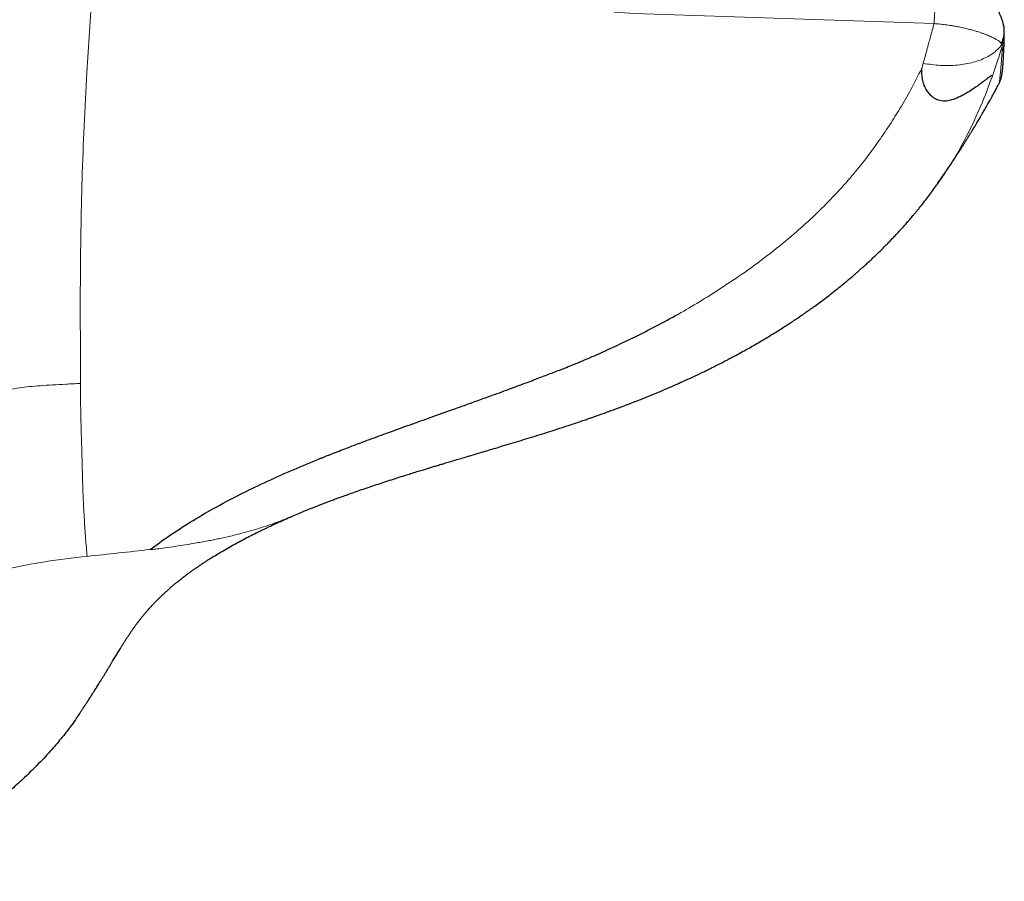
# Model space of a CAD drawing. Header units: millimetres. Extents: x 8 to 1329, y 12 to 1074.
# Tile 231 of 619: x 1244 to 1278, y 135 to 164. Entities that reach past the tile are written whole.
import ezdxf

# ---------------------------------------------------------------- set-up
doc = ezdxf.new("R2010")
doc.units = ezdxf.units.MM

msp = doc.modelspace()

# ---------------------------------------------------------------- linework, layer by layer
at = {"color": 7, "linetype": 'Continuous', "lineweight": 30}
for p, q in [((1277.569, 164.062), (1277.568, 164.072)), ((1277.404, 162.082), (1277.404, 162.083)), ((1275.54, 159.021), (1275.316, 158.697))]:
    msp.add_line(p, q, dxfattribs=at)
at = {"color": 252, "linetype": 'Continuous', "lineweight": 0}
for p, q in [((1277.498, 163.411), (1277.48, 163.466)), ((1277.513, 163.167), (1277.519, 163.363)), ((1274.836, 162.78), (1274.786, 162.606))]:
    msp.add_line(p, q, dxfattribs=at)
for centre, radius, start, end in [((1276.679, 163.89), 0.907, 332.0654, 10.9201), ((1276.758, 163.875), 0.83, 330.4581, 1.1884), ((1276.65, 163.535), 0.938, 336.8786, 359.47), ((1276.665, 163.532), 0.923, 336.7011, 357.2833)]:
    msp.add_arc(centre, radius, start, end, dxfattribs=at)
at = {"color": 7, "linetype": 'Continuous', "lineweight": 30}
for centre, start, end in [((1276.588, 163.869), 1.3252, 11.6756), ((1276.588, 163.536), 357.2523, 359.4672)]:
    msp.add_arc(centre, 1, start, end, dxfattribs=at)
at = {"color": 252, "linetype": 'Continuous', "lineweight": 0}
for points, knots in [([(1247.432, 173.671), (1247.335, 172.729), (1247.14, 170.846), (1246.874, 168.035), (1246.63, 165.235), (1246.416, 162.156), (1246.27, 158.839), (1246.214, 155.309), (1246.229, 153.044), (1246.237, 151.912)], [0, 0, 0, 0, 0.1249405, 0.2497983, 0.3747295, 0.4997549, 0.6665191, 0.8332465, 1, 1, 1, 1]), ([(1275.205, 164.131), (1275.208, 164.176), (1275.214, 164.268), (1275.223, 164.421), (1275.23, 164.582), (1275.236, 164.746), (1275.24, 164.909), (1275.243, 165.068), (1275.244, 165.216), (1275.244, 165.352), (1275.242, 165.47), (1275.238, 165.569), (1275.233, 165.644), (1275.227, 165.694), (1275.221, 165.717), (1275.217, 165.714), (1275.216, 165.713)], [0, 0, 0, 0, 0.074674, 0.149347, 0.224021, 0.298695, 0.373368, 0.448042, 0.522716, 0.597389, 0.672063, 0.746737, 0.82141, 0.896084, 0.970758, 1, 1, 1, 1]), ([(1275.205, 164.131), (1273.398, 164.19), (1269.783, 164.31), (1266.169, 164.438), (1264.361, 164.501)], [0, 0, 0, 0, 0.499999, 1, 1, 1, 1]), ([(1275.205, 164.131), (1275.184, 164.057), (1275.138, 163.891), (1275.078, 163.668), (1275.017, 163.442), (1274.961, 163.231), (1274.9, 163.004), (1274.857, 162.854), (1274.836, 162.78)], [0, 0, 0, 0, 0.1636477, 0.366278, 0.4956451, 0.6647571, 0.8337985, 1, 1, 1, 1]), ([(1277.48, 163.466), (1277.467, 163.479), (1277.44, 163.507), (1277.377, 163.555), (1277.304, 163.599), (1277.228, 163.641), (1277.163, 163.672), (1277.092, 163.705), (1277.013, 163.738), (1276.926, 163.772), (1276.827, 163.808), (1276.715, 163.846), (1276.586, 163.885), (1276.445, 163.925), (1276.312, 163.958), (1276.194, 163.985), (1276.08, 164.01), (1275.947, 164.035), (1275.781, 164.064), (1275.599, 164.09), (1275.402, 164.114), (1275.271, 164.125), (1275.205, 164.131)], [0, 0, 0, 0, 0.063959, 0.128105, 0.214603, 0.258088, 0.302036, 0.346063, 0.390571, 0.435374, 0.480289, 0.532024, 0.58398, 0.636718, 0.689773, 0.721366, 0.753047, 0.797311, 0.841868, 0.897186, 0.948323, 1, 1, 1, 1]), ([(1277.587, 163.81), (1277.588, 163.793), (1277.591, 163.736), (1277.577, 163.639), (1277.548, 163.522), (1277.515, 163.448), (1277.498, 163.411)], [0, 0, 0, 0, 0.1239585, 0.4159723, 0.7079862, 1, 1, 1, 1]), ([(1277.589, 163.708), (1277.589, 163.702), (1277.591, 163.658), (1277.581, 163.578), (1277.559, 163.468), (1277.532, 163.398), (1277.519, 163.363)], [0, 0, 0, 0, 0.051356, 0.367571, 0.683785, 1, 1, 1, 1]), ([(1277.498, 163.411), (1277.47, 163.374), (1277.413, 163.3), (1277.306, 163.198), (1277.169, 163.091), (1276.996, 162.987), (1276.78, 162.89), (1276.539, 162.812), (1276.279, 162.755), (1276.002, 162.718), (1275.714, 162.703), (1275.422, 162.709), (1275.128, 162.733), (1274.933, 162.764), (1274.836, 162.78)], [0, 0, 0, 0, 0.06496, 0.13116, 0.19843, 0.288105, 0.378818, 0.470059, 0.561301, 0.652015, 0.741691, 0.829856, 0.916082, 1, 1, 1, 1]), ([(1277.519, 163.363), (1277.472, 163.209), (1277.366, 162.867), (1277.248, 162.531), (1277.183, 162.346)], [0, 0, 0, 0, 0.449288, 1, 1, 1, 1]), ([(1277.404, 162.083), (1277.405, 162.083), (1277.409, 162.088), (1277.417, 162.123), (1277.428, 162.189), (1277.44, 162.284), (1277.452, 162.391), (1277.462, 162.504), (1277.472, 162.614), (1277.482, 162.737), (1277.492, 162.871), (1277.502, 163.013), (1277.509, 163.116), (1277.513, 163.167)], [0, 0, 0, 0, 0.030194, 0.152921, 0.275648, 0.394896, 0.514277, 0.596402, 0.678528, 0.760829, 0.84313, 0.921546, 1, 1, 1, 1]), ([(1277.519, 163.363), (1277.516, 163.369), (1277.51, 163.381), (1277.502, 163.401), (1277.498, 163.411)], [0, 0, 0, 0, 0.499245, 1, 1, 1, 1]), ([(1267.938, 155.126), (1268.225, 155.314), (1268.808, 155.696), (1269.654, 156.324), (1270.389, 156.925), (1271.017, 157.489), (1271.521, 157.978), (1271.856, 158.328), (1272.035, 158.524), (1272.084, 158.579), (1272.134, 158.634), (1272.183, 158.689), (1272.232, 158.744), (1272.28, 158.8), (1272.322, 158.847), (1272.373, 158.907), (1272.45, 158.999), (1272.568, 159.14), (1272.719, 159.328), (1272.899, 159.557), (1273.126, 159.858), (1273.401, 160.242), (1273.721, 160.718), (1274.065, 161.273), (1274.43, 161.907), (1274.664, 162.365), (1274.786, 162.606)], [0, 0, 0, 0, 0.096269, 0.196053, 0.299122, 0.368873, 0.439935, 0.503522, 0.510721, 0.517932, 0.525155, 0.532391, 0.539639, 0.546899, 0.554172, 0.558192, 0.570226, 0.589457, 0.612585, 0.64138, 0.67583, 0.724616, 0.781496, 0.846417, 0.919294, 1, 1, 1, 1]), ([(1277.185, 162.346), (1277.06, 162.009), (1276.807, 161.327), (1276.327, 160.32), (1275.902, 159.538), (1275.608, 159.118), (1275.54, 159.021)], [0, 0, 0, 0, 0.295101, 0.597043, 0.906957, 1, 1, 1, 1]), ([(1267.938, 155.124), (1267.708, 154.975), (1267.249, 154.679), (1266.767, 154.404), (1266.527, 154.267)], [0, 0, 0, 0, 0.500599, 1, 1, 1, 1]), ([(1239.655, 150.267), (1239.736, 150.308), (1239.894, 150.387), (1240.126, 150.505), (1240.348, 150.615), (1240.563, 150.716), (1240.77, 150.81), (1240.969, 150.896), (1241.156, 150.972), (1241.347, 151.052), (1241.558, 151.137), (1241.813, 151.231), (1242.114, 151.328), (1242.462, 151.426), (1242.877, 151.53), (1243.326, 151.625), (1243.772, 151.703), (1244.154, 151.762), (1244.511, 151.81), (1244.878, 151.84), (1245.292, 151.863), (1245.75, 151.891), (1246.069, 151.905), (1246.237, 151.912)], [0, 0, 0, 0, 0.043602, 0.085119, 0.12468, 0.162367, 0.198226, 0.232262, 0.264446, 0.292229, 0.326477, 0.367223, 0.41442, 0.467889, 0.527274, 0.600895, 0.664294, 0.717766, 0.761707, 0.812899, 0.869493, 0.931631, 1, 1, 1, 1]), ([(1246.236, 151.916), (1246.235, 151.726), (1246.233, 151.35), (1246.243, 150.792), (1246.258, 150.239), (1246.275, 149.697), (1246.289, 149.174), (1246.304, 148.598), (1246.324, 147.97), (1246.362, 147.295), (1246.406, 146.647), (1246.439, 146.244), (1246.455, 146.042)], [0, 0, 0, 0, 0.089941, 0.179118, 0.267536, 0.356873, 0.443556, 0.525897, 0.644882, 0.763893, 0.88184, 1, 1, 1, 1]), ([(1248.599, 146.273), (1248.6, 146.273), (1248.602, 146.272), (1248.609, 146.272), (1248.629, 146.272), (1248.703, 146.279), (1248.86, 146.299), (1249.124, 146.335), (1249.444, 146.381), (1249.805, 146.437), (1250.19, 146.501), (1250.523, 146.561), (1250.791, 146.614), (1250.98, 146.654), (1251.176, 146.697), (1251.378, 146.744), (1251.586, 146.795), (1251.948, 146.891), (1252.431, 147.035), (1252.961, 147.217), (1253.261, 147.345), (1253.385, 147.397)], [0, 0, 0, 0, 0.000646, 0.00209, 0.004166, 0.012914, 0.04475, 0.095916, 0.166612, 0.232282, 0.308938, 0.396347, 0.433555, 0.472356, 0.512737, 0.554687, 0.598193, 0.643244, 0.783533, 0.911163, 1, 1, 1, 1]), ([(1246.455, 146.042), (1246.814, 146.081), (1247.528, 146.157), (1248.242, 146.236), (1248.598, 146.275)], [0, 0, 0, 0, 0.501433, 1, 1, 1, 1]), ([(1239.177, 143.879), (1239.36, 143.971), (1239.711, 144.146), (1240.225, 144.392), (1240.702, 144.607), (1241.144, 144.792), (1241.546, 144.949), (1241.908, 145.079), (1242.226, 145.185), (1242.809, 145.37), (1243.723, 145.62), (1245.043, 145.885), (1245.977, 145.989), (1246.455, 146.042)], [0, 0, 0, 0, 0.087402, 0.167475, 0.240309, 0.305992, 0.364595, 0.416153, 0.460656, 0.498067, 0.656858, 0.824166, 1, 1, 1, 1])]:
    msp.add_open_spline(points, degree=3, knots=knots, dxfattribs=at)
at = {"color": 7, "linetype": 'Continuous', "lineweight": 30}
for points, knots in [([(1277.569, 164.062), (1277.564, 164.09), (1277.551, 164.155), (1277.52, 164.257), (1277.479, 164.368), (1277.43, 164.477), (1277.372, 164.583), (1277.306, 164.687), (1277.231, 164.788), (1277.148, 164.886), (1277.057, 164.982), (1276.966, 165.067), (1276.874, 165.144), (1276.78, 165.216), (1276.676, 165.287), (1276.564, 165.355), (1276.449, 165.417), (1276.331, 165.473), (1276.211, 165.522), (1276.088, 165.566), (1275.968, 165.603), (1275.85, 165.634), (1275.731, 165.66), (1275.606, 165.681), (1275.478, 165.698), (1275.349, 165.71), (1275.262, 165.716), (1275.217, 165.716), (1275.216, 165.717)], [0, 0, 0, 0, 0.031058, 0.074531, 0.118165, 0.162128, 0.206596, 0.251749, 0.297764, 0.344807, 0.39301, 0.442446, 0.480071, 0.520223, 0.563039, 0.60473, 0.645284, 0.684781, 0.723308, 0.760963, 0.797852, 0.829273, 0.862111, 0.897066, 0.931418, 0.965301, 0.998862, 1, 1, 1, 1]), ([(1277.589, 163.81), (1277.589, 163.818), (1277.589, 163.844), (1277.588, 163.873), (1277.588, 163.892)], [0, 0, 0, 0, 0.331038, 1, 1, 1, 1]), ([(1277.59, 163.708), (1277.59, 163.726), (1277.59, 163.76), (1277.59, 163.795), (1277.589, 163.81)], [0, 0, 0, 0, 0.552142, 1, 1, 1, 1]), ([(1277.405, 162.082), (1277.41, 162.092), (1277.423, 162.118), (1277.44, 162.155), (1277.455, 162.194), (1277.468, 162.229), (1277.479, 162.263), (1277.487, 162.294), (1277.495, 162.324), (1277.502, 162.353), (1277.507, 162.382), (1277.512, 162.411), (1277.517, 162.444), (1277.522, 162.482), (1277.528, 162.535), (1277.534, 162.6), (1277.541, 162.676), (1277.546, 162.755), (1277.552, 162.841), (1277.558, 162.936), (1277.564, 163.038), (1277.57, 163.147), (1277.576, 163.264), (1277.582, 163.377), (1277.585, 163.455), (1277.587, 163.488)], [0, 0, 0, 0, 0.0069398, 0.0171167, 0.0275364, 0.0384907, 0.0503343, 0.0634746, 0.0784023, 0.0957384, 0.1163164, 0.1413316, 0.172729, 0.2129739, 0.270586, 0.3645798, 0.4411902, 0.5135998, 0.5903175, 0.6639804, 0.7357207, 0.8068208, 0.8776482, 0.9480017, 1, 1, 1, 1]), ([(1277.588, 163.527), (1277.588, 163.532), (1277.589, 163.57), (1277.589, 163.63), (1277.59, 163.689), (1277.59, 163.71)], [0, 0, 0, 0, 0.086595, 0.673434, 1, 1, 1, 1]), ([(1277.185, 162.346), (1277.181, 162.355), (1277.173, 162.373), (1277.115, 162.34), (1277.04, 162.283), (1276.97, 162.23), (1276.922, 162.193), (1276.851, 162.139), (1276.746, 162.06), (1276.592, 161.948), (1276.397, 161.82), (1276.167, 161.686), (1275.935, 161.576), (1275.751, 161.517), (1275.617, 161.497), (1275.471, 161.496), (1275.326, 161.533), (1275.194, 161.608), (1275.057, 161.72), (1274.94, 161.878), (1274.854, 162.071), (1274.787, 162.298), (1274.787, 162.481), (1274.787, 162.603)], [0, 0, 0, 0, 0.050858, 0.102043, 0.156889, 0.176524, 0.196969, 0.218299, 0.259685, 0.309239, 0.367352, 0.434248, 0.499493, 0.547083, 0.570016, 0.598919, 0.657242, 0.6878, 0.725387, 0.805379, 0.850979, 0.900546, 1, 1, 1, 1]), ([(1275.475, 158.908), (1275.479, 158.912), (1275.496, 158.938), (1275.526, 158.982), (1275.563, 159.037), (1275.595, 159.083), (1275.621, 159.121), (1275.651, 159.167), (1275.689, 159.222), (1275.726, 159.278), (1275.759, 159.328), (1275.789, 159.374), (1275.821, 159.421), (1275.849, 159.465), (1275.876, 159.507), (1275.914, 159.564), (1275.959, 159.633), (1276.005, 159.704), (1276.048, 159.771), (1276.103, 159.857), (1276.169, 159.962), (1276.24, 160.075), (1276.304, 160.177), (1276.361, 160.269), (1276.41, 160.348), (1276.458, 160.427), (1276.505, 160.503), (1276.546, 160.571), (1276.58, 160.627), (1276.608, 160.674), (1276.635, 160.719), (1276.665, 160.769), (1276.702, 160.83), (1276.747, 160.906), (1276.799, 160.994), (1276.859, 161.097), (1276.921, 161.204), (1276.981, 161.309), (1277.032, 161.398), (1277.074, 161.472), (1277.108, 161.534), (1277.144, 161.599), (1277.188, 161.678), (1277.245, 161.782), (1277.315, 161.912), (1277.37, 162.015), (1277.401, 162.075), (1277.405, 162.082)], [0, 0, 0, 0, 0.004739, 0.025415, 0.045129, 0.060494, 0.073234, 0.085556, 0.107933, 0.131703, 0.145369, 0.160689, 0.179438, 0.194527, 0.206913, 0.227006, 0.254384, 0.279484, 0.302124, 0.326957, 0.368906, 0.409005, 0.444829, 0.473629, 0.499628, 0.525651, 0.55131, 0.572952, 0.591129, 0.603978, 0.617781, 0.632694, 0.650987, 0.673475, 0.700225, 0.727885, 0.762775, 0.793103, 0.818792, 0.839838, 0.856466, 0.870966, 0.891924, 0.919398, 0.953459, 0.994188, 1, 1, 1, 1]), ([(1253.386, 147.394), (1253.398, 147.399), (1253.482, 147.436), (1253.633, 147.499), (1253.828, 147.58), (1253.994, 147.647), (1254.131, 147.702), (1254.238, 147.744), (1254.322, 147.777), (1254.39, 147.803), (1254.452, 147.827), (1254.53, 147.857), (1254.628, 147.894), (1254.753, 147.942), (1254.9, 147.996), (1255.07, 148.059), (1255.263, 148.128), (1255.48, 148.205), (1255.715, 148.287), (1255.963, 148.372), (1256.3, 148.486), (1256.726, 148.626), (1257.139, 148.758), (1257.448, 148.855), (1257.645, 148.916), (1257.822, 148.971), (1257.964, 149.014), (1258.07, 149.046), (1258.148, 149.07), (1258.216, 149.09), (1258.283, 149.111), (1258.356, 149.133), (1258.456, 149.163), (1258.59, 149.203), (1258.763, 149.255), (1258.954, 149.312), (1259.16, 149.373), (1259.378, 149.438), (1259.609, 149.507), (1259.847, 149.577), (1260.086, 149.649), (1260.455, 149.759), (1260.956, 149.909), (1261.595, 150.104), (1262.111, 150.266), (1262.494, 150.389), (1262.733, 150.467), (1262.952, 150.54), (1263.149, 150.606), (1263.325, 150.666), (1263.468, 150.715), (1263.582, 150.754), (1263.67, 150.785), (1263.746, 150.812), (1263.812, 150.835), (1263.872, 150.857), (1263.938, 150.88), (1264.021, 150.91), (1264.127, 150.948), (1264.257, 150.995), (1264.413, 151.053), (1264.592, 151.12), (1264.79, 151.195), (1264.996, 151.274), (1265.258, 151.377), (1265.562, 151.499), (1265.899, 151.639), (1266.203, 151.769), (1266.482, 151.891), (1266.753, 152.013), (1267.032, 152.142), (1267.269, 152.254), (1267.457, 152.345), (1267.584, 152.407), (1267.695, 152.463), (1267.785, 152.508), (1267.852, 152.542), (1267.907, 152.57), (1267.966, 152.6), (1268.046, 152.641), (1268.153, 152.696), (1268.285, 152.766), (1268.436, 152.846), (1268.689, 152.983), (1269.026, 153.171), (1269.434, 153.409), (1269.818, 153.643), (1270.118, 153.833), (1270.344, 153.98), (1270.494, 154.08), (1270.629, 154.171), (1270.731, 154.241), (1270.804, 154.291), (1270.862, 154.332), (1270.93, 154.379), (1271.014, 154.439), (1271.139, 154.529), (1271.296, 154.643), (1271.477, 154.778), (1271.651, 154.911), (1271.818, 155.041), (1271.976, 155.168), (1272.124, 155.288), (1272.258, 155.399), (1272.376, 155.498), (1272.477, 155.584), (1272.562, 155.658), (1272.635, 155.721), (1272.71, 155.788), (1272.801, 155.87), (1272.912, 155.97), (1273.037, 156.085), (1273.167, 156.208), (1273.303, 156.338), (1273.443, 156.475), (1273.571, 156.604), (1273.687, 156.722), (1273.79, 156.829), (1273.893, 156.938), (1273.997, 157.05), (1274.095, 157.157), (1274.181, 157.253), (1274.25, 157.33), (1274.298, 157.386), (1274.332, 157.425), (1274.361, 157.458), (1274.396, 157.498), (1274.44, 157.55), (1274.494, 157.614), (1274.558, 157.69), (1274.629, 157.775), (1274.777, 157.957), (1274.994, 158.234), (1275.212, 158.53), (1275.364, 158.745), (1275.453, 158.874), (1275.513, 158.962), (1275.544, 159.009), (1275.548, 159.016)], [0, 0, 0, 0, 0.0015554, 0.0112368, 0.0197137, 0.0269669, 0.0326917, 0.0372907, 0.0407535, 0.0433111, 0.0459033, 0.0486273, 0.0530693, 0.0582154, 0.064311, 0.0713683, 0.0794016, 0.0882571, 0.0980814, 0.1083031, 0.1185351, 0.139029, 0.1595626, 0.1676403, 0.1756729, 0.1827416, 0.1884916, 0.192324, 0.195192, 0.1977053, 0.2003001, 0.2031011, 0.206291, 0.2120992, 0.2188905, 0.2266792, 0.23449, 0.2431229, 0.2523084, 0.261583, 0.2709399, 0.2803793, 0.3047788, 0.3297479, 0.3553675, 0.3655323, 0.3750397, 0.3837227, 0.3915644, 0.3985505, 0.4046695, 0.4086842, 0.4122027, 0.4152299, 0.417853, 0.4200964, 0.422522, 0.4258162, 0.429984, 0.4352916, 0.4415677, 0.4488178, 0.4570479, 0.4656865, 0.4740037, 0.4892156, 0.5031691, 0.5158469, 0.5272366, 0.538238, 0.5501099, 0.5628648, 0.5686385, 0.5744138, 0.5793078, 0.5831876, 0.5861628, 0.5880709, 0.5903336, 0.5938796, 0.5985876, 0.6044602, 0.6114414, 0.6186093, 0.6382631, 0.656855, 0.6744781, 0.6917067, 0.6991878, 0.7066069, 0.7133184, 0.7187235, 0.7214517, 0.7239418, 0.7272205, 0.7313833, 0.7364309, 0.7456243, 0.7548249, 0.7636976, 0.7722418, 0.780457, 0.7883427, 0.7954212, 0.8017251, 0.8071631, 0.8117349, 0.8154402, 0.8190355, 0.8240551, 0.8305258, 0.8375047, 0.8448687, 0.8526181, 0.8607043, 0.8690131, 0.8750681, 0.8812342, 0.8875115, 0.8939002, 0.9002871, 0.9057548, 0.9101015, 0.9133267, 0.9150738, 0.9166689, 0.918917, 0.9218262, 0.9253966, 0.9296285, 0.934504, 0.9395658, 0.9597015, 0.9796606, 0.9871178, 0.9936002, 0.9991204, 1, 1, 1, 1]), ([(1248.598, 146.275), (1248.809, 146.43), (1249.242, 146.748), (1249.962, 147.213), (1250.757, 147.68), (1251.597, 148.126), (1252.475, 148.553), (1253.348, 148.944), (1253.977, 149.207), (1254.332, 149.351), (1254.433, 149.392), (1254.534, 149.433), (1254.636, 149.473), (1254.739, 149.514), (1254.842, 149.554), (1255.081, 149.648), (1255.48, 149.801), (1256.064, 150.019), (1256.721, 150.259), (1257.418, 150.51), (1258.15, 150.771), (1258.709, 150.971), (1259.104, 151.112), (1259.317, 151.189), (1259.534, 151.267), (1259.756, 151.347), (1259.981, 151.429), (1260.349, 151.562), (1260.832, 151.739), (1261.401, 151.951), (1261.892, 152.137), (1262.303, 152.295), (1262.636, 152.424), (1262.888, 152.524), (1263.051, 152.589), (1263.136, 152.624), (1263.165, 152.636), (1263.175, 152.64), (1263.179, 152.641), (1263.18, 152.642), (1263.181, 152.642), (1263.181, 152.642), (1263.181, 152.642), (1263.181, 152.642), (1263.181, 152.642), (1263.371, 152.722), (1263.768, 152.893), (1264.387, 153.175), (1265.059, 153.498), (1265.782, 153.863), (1266.272, 154.13), (1266.527, 154.269)], [0, 0, 0, 0, 0.04435, 0.090886, 0.139884, 0.191625, 0.239649, 0.290206, 0.336958, 0.342345, 0.34776, 0.353204, 0.358677, 0.364179, 0.369711, 0.375273, 0.402557, 0.433405, 0.467909, 0.506172, 0.543046, 0.582997, 0.593977, 0.605172, 0.616585, 0.628216, 0.640066, 0.652136, 0.686271, 0.716412, 0.742487, 0.76444, 0.782222, 0.795791, 0.805114, 0.808471, 0.809523, 0.809904, 0.810055, 0.810119, 0.810146, 0.810158, 0.810163, 0.810166, 0.810167, 0.810168, 0.841106, 0.875548, 0.91354, 0.955054, 1, 1, 1, 1]), ([(1246.1, 140.555), (1246.113, 140.573), (1246.14, 140.614), (1246.184, 140.679), (1246.236, 140.757), (1246.295, 140.846), (1246.362, 140.946), (1246.428, 141.048), (1246.497, 141.155), (1246.567, 141.264), (1246.636, 141.371), (1246.69, 141.457), (1246.735, 141.528), (1246.771, 141.586), (1246.812, 141.65), (1246.856, 141.721), (1246.906, 141.802), (1246.96, 141.888), (1247.017, 141.98), (1247.072, 142.07), (1247.122, 142.154), (1247.176, 142.242), (1247.231, 142.332), (1247.286, 142.424), (1247.334, 142.504), (1247.379, 142.578), (1247.421, 142.647), (1247.462, 142.715), (1247.503, 142.783), (1247.544, 142.851), (1247.591, 142.927), (1247.644, 143.014), (1247.702, 143.106), (1247.76, 143.197), (1247.816, 143.284), (1247.862, 143.354), (1247.9, 143.41), (1247.93, 143.455), (1247.962, 143.502), (1247.991, 143.544), (1248.015, 143.578), (1248.037, 143.609), (1248.062, 143.643), (1248.088, 143.68), (1248.125, 143.731), (1248.173, 143.795), (1248.233, 143.875), (1248.296, 143.954), (1248.358, 144.032), (1248.423, 144.11), (1248.498, 144.197), (1248.571, 144.279), (1248.642, 144.356), (1248.702, 144.421), (1248.764, 144.485), (1248.818, 144.541), (1248.867, 144.59), (1248.914, 144.636), (1248.968, 144.689), (1249.029, 144.747), (1249.1, 144.813), (1249.181, 144.886), (1249.27, 144.965), (1249.359, 145.042), (1249.447, 145.116), (1249.528, 145.181), (1249.592, 145.233), (1249.644, 145.274), (1249.695, 145.313), (1249.754, 145.359), (1249.827, 145.414), (1249.91, 145.476), (1249.999, 145.541), (1250.089, 145.605), (1250.178, 145.667), (1250.266, 145.727), (1250.354, 145.786), (1250.441, 145.844), (1250.535, 145.905), (1250.67, 145.991), (1250.836, 146.094), (1251.047, 146.221), (1251.263, 146.346), (1251.497, 146.476), (1251.733, 146.604), (1251.967, 146.725), (1252.16, 146.823), (1252.318, 146.9), (1252.429, 146.954), (1252.531, 147.003), (1252.628, 147.049), (1252.731, 147.097), (1252.832, 147.143), (1252.923, 147.184), (1253.007, 147.223), (1253.1, 147.264), (1253.203, 147.309), (1253.297, 147.351), (1253.357, 147.377), (1253.378, 147.386)], [0, 0, 0, 0, 0.006272, 0.013891, 0.021171, 0.031161, 0.042447, 0.053416, 0.063758, 0.076504, 0.087885, 0.098414, 0.104541, 0.110612, 0.117131, 0.125232, 0.133376, 0.142686, 0.152838, 0.162515, 0.171577, 0.179971, 0.191698, 0.201667, 0.211055, 0.219477, 0.227906, 0.236182, 0.244566, 0.253854, 0.26304, 0.27564, 0.291023, 0.303793, 0.318067, 0.331277, 0.337303, 0.344598, 0.353016, 0.360237, 0.365489, 0.370056, 0.375995, 0.382724, 0.388847, 0.402012, 0.416371, 0.430201, 0.443558, 0.455987, 0.470285, 0.487124, 0.497093, 0.507595, 0.518019, 0.527941, 0.534153, 0.541437, 0.549924, 0.559603, 0.569285, 0.582411, 0.594994, 0.607535, 0.619956, 0.630888, 0.639833, 0.645283, 0.65131, 0.658688, 0.667431, 0.67755, 0.688717, 0.699257, 0.708938, 0.719876, 0.729428, 0.738504, 0.748556, 0.759616, 0.780834, 0.799719, 0.822039, 0.842859, 0.864762, 0.88548, 0.904497, 0.914388, 0.92515, 0.932485, 0.939565, 0.949135, 0.957775, 0.964029, 0.970767, 0.977825, 0.985944, 0.995055, 1, 1, 1, 1]), ([(1246.098, 140.557), (1246.045, 140.479), (1245.895, 140.258), (1245.614, 139.901), (1245.241, 139.462), (1244.817, 139.006), (1244.361, 138.558), (1243.901, 138.138), (1243.468, 137.768), (1243.042, 137.425), (1242.614, 137.097), (1242.157, 136.764), (1241.6, 136.378), (1240.951, 135.954), (1240.194, 135.489), (1239.69, 135.173), (1239.432, 135.012)], [0, 0, 0, 0, 0.036828, 0.104826, 0.172921, 0.25299, 0.333176, 0.402549, 0.471985, 0.530404, 0.588856, 0.653435, 0.718055, 0.810528, 0.903062, 1, 1, 1, 1])]:
    msp.add_open_spline(points, degree=3, knots=knots, dxfattribs=at)

doc.saveas('drawing.dxf')
